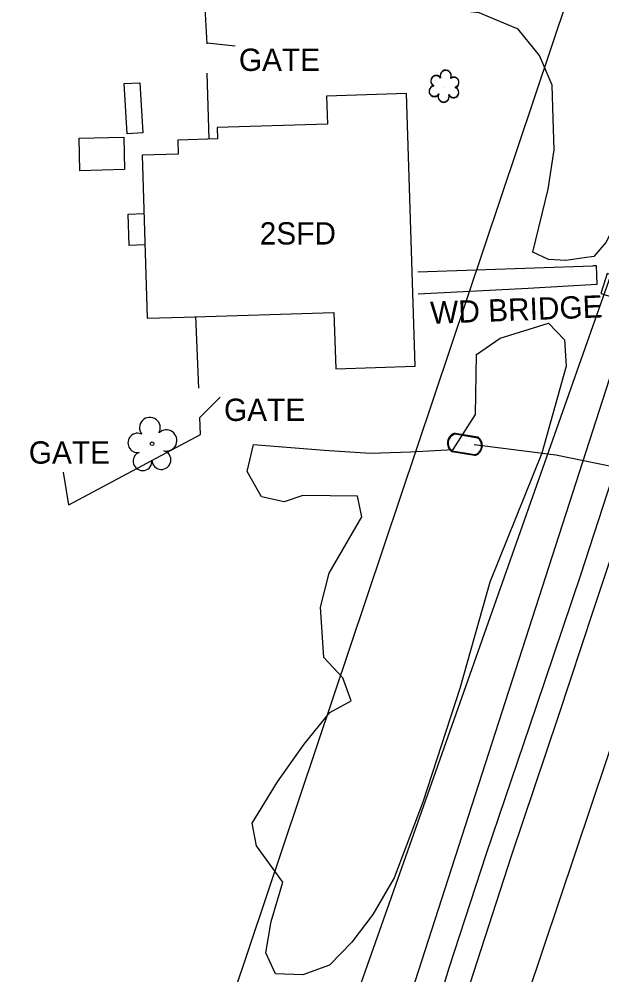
# Model space of a CAD drawing. Extents: x 3040896 to 3051146, y 687568 to 732976.
# Drawn here: x 3049876.8 to 3049981.3, y 690561.3 to 690732.7 of the extents above; entities that cross this region are included whole.
import ezdxf

# ---------------------------------------------------------------- set-up
doc = ezdxf.new("R2010")
doc.units = 0
for name, color, linetype in [('Exist Building', 7, 'Continuous'), ('Exist Building Text', 7, 'Continuous'), ('Exist Horizontal Alignment', 7, 'Continuous'), ('Exist Other Culture Area Outline', 7, 'Continuous'), ('Exist Other Culture Area Outline Text', 7, 'Continuous'), ('Exist Other Culture Fence Line', 7, 'Continuous'), ('Exist Other Culture Gate', 7, 'Continuous'), ('Exist Other Culture Gate Text', 7, 'Continuous'), ('Exist Right of Way Line', 7, 'Continuous'), ('Exist Roads EOP', 7, 'Continuous'), ('Exist Roads EOT', 7, 'Continuous'), ('Exist Utilities Telephone UG Cable', 7, 'Continuous'), ('Exist Utilities Water Meter CELL', 7, 'Continuous'), ('Exist Utilities Water UG Line SUE', 7, 'Continuous'), ('Exist Vegetation Shrub CELL', 7, 'Continuous'), ('Exist Vegetation Tree CELL', 7, 'Continuous'), ('Exist Vegetation Woods Line', 7, 'Continuous')]:
    doc.layers.add(name, color=color, linetype=linetype)

msp = doc.modelspace()

# ---------------------------------------------------------------- linework, layer by layer
at = {"layer": 'Exist Building'}
for points in [[(3049947.78, 690670.47), (3049946.23, 690719.37), (3049931.9, 690718.91), (3049932.06, 690713.91), (3049912.25, 690713.28), (3049912.32, 690711.24), (3049905.2, 690711.01), (3049905.28, 690708.53), (3049898.79, 690708.33), (3049899.72, 690679.07), (3049906.34, 690679.28), (3049933.21, 690680.13), (3049933.53, 690670.02)], [(3049887.66, 690705.54), (3049887.5, 690711.36), (3049895.53, 690711.57), (3049895.68, 690705.75)]]:
    msp.add_lwpolyline(points, close=True, dxfattribs=at)
at = {"layer": 'Exist Horizontal Alignment'}
msp.add_line((3049935.02, 690459.62), (3050287.69, 691510.63), dxfattribs=at)
at = {"layer": 'Exist Other Culture Area Outline'}
for points in [[(3049898.42, 690721.32), (3049898.91, 690712.31), (3049896.11, 690712.16), (3049895.62, 690721.16)], [(3049981.08, 690683.53), (3049988.72, 690681.17), (3049989.82, 690684.77), (3049982.18, 690687.13)]]:
    msp.add_lwpolyline(points, close=True, dxfattribs=at)
for points in [[(3049899.3, 690692.23), (3049896.47, 690692.14), (3049896.28, 690697.75), (3049899.12, 690697.85)], [(3049948.25, 690687.41), (3049979.65, 690688.45)], [(3049979.68, 690688.52), (3049980.26, 690688.51)], [(3049980.26, 690688.51), (3049980.33, 690685.15)], [(3049980.33, 690685.15), (3049968.05, 690684.39), (3049948.31, 690683.42)]]:
    msp.add_lwpolyline(points, dxfattribs=at)
at = {"layer": 'Exist Other Culture Fence Line'}
for points in [[(3049910.48, 690728.29), (3049909.68, 690742.35), (3049896.33, 690743.23), (3049871.66, 690744.51), (3049845.5, 690745.89), (3049807.39, 690748.04), (3049799.68, 690748.15), (3049796.14, 690714.07), (3049792.2, 690677.86), (3049787.45, 690631.85), (3049786.46, 690620.91), (3049802.04, 690621.27), (3049801.77, 690600.72), (3049810.65, 690601.44)], [(3049910.81, 690711.19), (3049910.45, 690723)], [(3049908.98, 690666.53), (3049908.47, 690679.41)], [(3049885.65, 690645.59), (3049909.29, 690658.24), (3049909.17, 690661.29)]]:
    msp.add_lwpolyline(points, dxfattribs=at)
at = {"layer": 'Exist Other Culture Gate'}
for points in [[(3049910.46, 690728.48), (3049915.49, 690727.94)], [(3049909.17, 690661.29), (3049912.83, 690664.95)], [(3049885.66, 690645.6), (3049884.72, 690651.45)]]:
    msp.add_lwpolyline(points, dxfattribs=at)
at = {"layer": 'Exist Right of Way Line'}
msp.add_line((3049887.62, 690475.52), (3050240.28, 691526.54), dxfattribs=at)
at = {"layer": 'Exist Roads EOP'}
msp.add_lwpolyline([(3049926.06, 690506.43), (3049928.67, 690507.8), (3049931.99, 690510.88), (3049933.24, 690512.04), (3049934.15, 690512.97), (3049935.13, 690514.05), (3049936.1, 690515.11), (3049937.31, 690516.5), (3049938.27, 690517.66), (3049939.19, 690518.89), (3049940.09, 690520.25), (3049940.84, 690521.58), (3049941.55, 690523.06), (3049942.19, 690524.59), (3049944.97, 690534.07), (3049947.64, 690542.14), (3049953.89, 690562.6), (3049960.55, 690583.08), (3049969.52, 690609.53), (3049977.46, 690633.04), (3049984.68, 690655.11), (3049993.72, 690683.19), (3050000.98, 690704.28), (3050011.66, 690734.96)], dxfattribs=at)
at = {"layer": 'Exist Roads EOT'}
msp.add_lwpolyline([(3049957.63, 690559.77), (3049965.05, 690582.69), (3049973.47, 690607.69), (3049979.73, 690626.73), (3049989.5, 690655.97), (3050012.05, 690723.25), (3050015.8, 690734.54)], dxfattribs=at)
at = {"layer": 'Exist Utilities Telephone UG Cable'}
for points in [[(3049807.96, 690042.66), (3049822.09, 690048.55), (3049831.18, 690105.41), (3049865.1, 690270.6), (3049906.44, 690438.6), (3049940.53, 690537.69), (3050008.51, 690748.42), (3050002.98, 690756.9)], [(3049834.32, 690207.14), (3049846.67, 690212.16), (3049874.63, 690341.66), (3049907.44, 690472.92), (3050004.25, 690747.49), (3050002.98, 690756.9)]]:
    msp.add_lwpolyline(points, dxfattribs=at)
at = {"layer": 'Exist Utilities Water Meter CELL'}
msp.add_line((3049956.7, 690656.45), (3049956.7, 690656.45), dxfattribs=at)
for points in [[(3049954.95, 690658.34), (3049958.97, 690657.65)], [(3049954.97, 690658.47), (3049958.99, 690657.79)], [(3049958.44, 690654.57), (3049954.4, 690655.26)], [(3049958.42, 690654.44), (3049954.38, 690655.12)]]:
    msp.add_lwpolyline(points, dxfattribs=at)
for centre, radius, start, end in [((3049955.41, 690656.67), 1.86, 103.5405, 236.3419), ((3049955.42, 690656.67), 1.73, 105.6634, 234.1448), ((3049957.97, 690656.24), 1.86, 284.0108, 56.6708), ((3049957.98, 690656.24), 1.73, 285.4896, 55.2353)]:
    msp.add_arc(centre, radius, start, end, dxfattribs=at)
at = {"layer": 'Exist Utilities Water UG Line SUE'}
msp.add_lwpolyline([(3049958.36, 690656.43), (3049973.02, 690654.6), (3049985.83, 690651.96), (3050009.85, 690644.73), (3050030.61, 690639.83)], dxfattribs=at)
at = {"layer": 'Exist Vegetation Shrub CELL'}
for p, q in [((3049953.03, 690720.55), (3049953.03, 690720.55)), ((3049953.03, 690720.46), (3049953.03, 690720.46))]:
    msp.add_line(p, q, dxfattribs=at)
for centre, radius, start, end in [((3049951.55, 690721.67), 0.968, 35.8908, 245.4216), ((3049951.55, 690721.59), 0.968, 35.8908, 245.4216), ((3049953.26, 690722.59), 0.99, 334.8391, 200.4717), ((3049953.26, 690722.5), 0.99, 334.8391, 200.4717), ((3049954.7, 690721.41), 0.929, 284.4567, 126.0861), ((3049954.71, 690721.33), 0.929, 284.4567, 126.0861), ((3049951.23, 690719.84), 0.955, 95.1099, 327.9534), ((3049951.23, 690719.76), 0.955, 95.1099, 327.9534), ((3049954.67, 690719.62), 0.937, 204.9913, 73.4601), ((3049954.67, 690719.53), 0.937, 204.9913, 73.4601), ((3049952.9, 690718.86), 0.984, 151.2797, 21.387), ((3049952.9, 690718.78), 0.984, 151.2797, 21.387)]:
    msp.add_arc(centre, radius, start, end, dxfattribs=at)
at = {"layer": 'Exist Vegetation Tree CELL'}
msp.add_line((3049900.6, 690656.57), (3049900.6, 690656.57), dxfattribs=at)
msp.add_circle((3049900.6, 690656.57), 0.326, dxfattribs=at)
for centre, radius, start, end in [((3049900.21, 690659.45), 1.86, 330.1651, 219.7134), ((3049903.15, 690657.16), 1.9, 257.1011, 134.1999), ((3049897.99, 690656.73), 1.73, 62.6636, 279.3457), ((3049902.27, 690653.67), 1.7, 181.2822, 74.56), ((3049898.89, 690653.45), 1.69, 111.5671, 6.231)]:
    msp.add_arc(centre, radius, start, end, dxfattribs=at)
at = {"layer": 'Exist Vegetation Woods Line'}
for points in [[(3049937.06, 690761.37), (3049938.33, 690761.45), (3049942.13, 690760.24), (3049954.95, 690760.65), (3049962.74, 690760.06), (3049970.31, 690757.42), (3049979.69, 690754.36), (3049986.02, 690753.63), (3049994.58, 690750.82), (3049997.38, 690748.25), (3049998.39, 690744.14), (3049994.59, 690726.69), (3049988.65, 690707.73), (3049984.38, 690697.31), (3049981.94, 690692.69), (3049979.84, 690690.18), (3049978.11, 690689.9), (3049974.8, 690689.45), (3049971.7, 690689.61), (3049968.86, 690690.95)], [(3049968.86, 690690.95), (3049971.65, 690702.2), (3049972.72, 690709.31), (3049972.54, 690714.9), (3049972.35, 690720.88), (3049970.07, 690726.17), (3049966.27, 690730.93), (3049959.26, 690733.85), (3049951.3, 690734.77), (3049944.7, 690738.1), (3049938.72, 690740.92)], [(3049974.86, 690670.49), (3049970.49, 690654.86), (3049961.16, 690631.72), (3049955.78, 690612.68), (3049949.13, 690592.3), (3049943.99, 690578.74), (3049940.17, 690572.13), (3049936.41, 690567.21), (3049932.41, 690563.06), (3049927.64, 690561.35), (3049922.75, 690561.48), (3049921.01, 690565.25), (3049921.95, 690570.9), (3049924.03, 690577.93), (3049919.32, 690584.44), (3049918.52, 690588.52), (3049923.07, 690595.96), (3049927.87, 690602.69), (3049932.46, 690608.35), (3049936.31, 690610.45), (3049934.82, 690614.6), (3049931.38, 690618.23), (3049930.8, 690627.26), (3049932.37, 690633.34), (3049938.23, 690643.49), (3049937.44, 690647.15), (3049927.65, 690647.27), (3049924.29, 690646.14), (3049920.2, 690647.06), (3049917.64, 690651.57), (3049918.77, 690656.46), (3049931.45, 690655.43), (3049939.78, 690654.87), (3049946.91, 690655.1), (3049954.61, 690655.52), (3049958.58, 690661.84), (3049958.75, 690672.59), (3049963, 690675.48), (3049971.68, 690678.17), (3049974.55, 690675.22), (3049974.86, 690670.49)]]:
    msp.add_lwpolyline(points, dxfattribs=at)

# ---------------------------------------------------------------- texts
at = {"layer": 'Exist Building Text'}
msp.add_text('2SFD', height=4, rotation=0, dxfattribs=at).set_placement((3049919.9, 690692.3))
at = {"layer": 'Exist Other Culture Area Outline Text'}
msp.add_text('WD BRIDGE', height=4, rotation=2.1733, dxfattribs=at).set_placement((3049950.55, 690678.06))
at = {"layer": 'Exist Other Culture Gate Text'}
for p in [(3049916.16, 690723.43), (3049913.49, 690660.66)]:
    msp.add_text('GATE', height=4, dxfattribs=at).set_placement(p)
msp.add_text('GATE', height=4, rotation=0, dxfattribs=at).set_placement((3049878.49, 690653))

doc.saveas('drawing.dxf')
